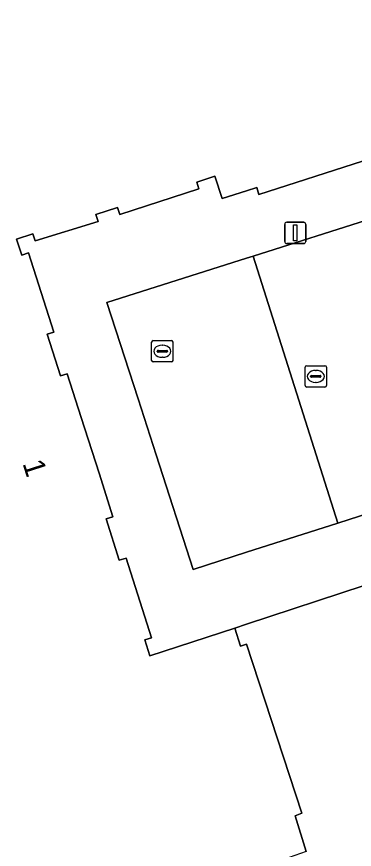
# Model space of a CAD drawing. Extents: x 159716 to 160783, y 383290 to 384031.
# Drawn here: x 159989.23 to 160005.05, y 383581.68 to 383620.69 of the extents above; entities that cross this region are included whole.
import ezdxf

# ---------------------------------------------------------------- set-up
doc = ezdxf.new("R2010")
doc.units = 0
for name, color, linetype in [('IMGEO_Erf', 7, 'Continuous'), ('IMGEO_Kolk', 7, 'Continuous'), ('IMGEO_Lichtmast', 7, 'Continuous'), ('IMGEO_Pand', 7, 'Continuous'), ('IMGEO_Pand_nummerreeks', 7, 'Continuous'), ('IMGEO_Parkeervlak_open', 7, 'Continuous'), ('IMGEO_Rijbaan_lokaal_open', 7, 'Continuous'), ('IMGEO_Rioolput', 7, 'Continuous'), ('IMGEO_Voetpad_open', 7, 'Continuous')]:
    doc.layers.add(name, color=color, linetype=linetype)

msp = doc.modelspace()

# ---------------------------------------------------------------- linework, layer by layer
at = {"layer": 'IMGEO_Erf'}
msp.add_lwpolyline([(160013.199, 383571.421), (160009.508, 383582.245), (160005.501, 383594.038), (160000, 383592.234), (159999.44, 383592.05), (159999.71, 383591.208), (160000, 383591.293), (160002.587, 383583.376), (160002.275, 383583.253), (160002.788, 383581.581), (160001.723, 383581.211), (160003.245, 383576.353), (160002.942, 383576.246), (160003.421, 383574.645), (160002.423, 383574.28), (160002.763, 383573.469), (160002.99, 383573.542), (160004.182, 383569.828), (160003.872, 383569.717), (160004.243, 383568.491)], close=True, dxfattribs=at)
at = {"layer": 'IMGEO_Kolk'}
for p, q in [((160002.815, 383604.337), (160003.667, 383604.337)), ((160002.74, 383603.411), (160002.74, 383604.263)), ((160003.042, 383603.88), (160003.44, 383603.88)), ((160003.228, 383604.117), (160003.253, 383604.117)), ((160003.741, 383604.263), (160003.741, 383603.411)), ((160002.999, 383603.831), (160002.999, 383603.843)), ((160003.437, 383603.794), (160003.039, 383603.794)), ((160003.251, 383603.557), (160003.226, 383603.557)), ((160003.483, 383603.843), (160003.483, 383603.831)), ((160003.667, 383603.337), (160002.815, 383603.337))]:
    msp.add_line(p, q, dxfattribs=at)
for points in [[(160002.815, 383604.337), (160003.667, 383604.337)], [(160002.74, 383603.411), (160002.74, 383604.263)], [(160003.741, 383604.263), (160003.741, 383603.411)], [(160003.667, 383603.337), (160002.815, 383603.337)]]:
    msp.add_lwpolyline(points, dxfattribs=at)
for centre, radius, start, end in [((160002.817, 383604.261), 0.0765, 91.552, 178.448), ((160002.817, 383604.261), 0.0765, 91.552, 178.448), ((160003.665, 383604.261), 0.0765, 1.552, 88.448), ((160003.665, 383604.261), 0.0765, 1.552, 88.448), ((160003.039, 383603.84), 0.0403, 85.8775, 175.7526), ((160003.444, 383603.842), 0.0386, 1.7309, 96.639), ((160003.036, 383603.83), 0.0366, 178.938, 274.7102), ((160003.44, 383603.837), 0.043, 264.8664, 352.4533), ((160002.817, 383603.413), 0.0765, 181.552, 268.448), ((160002.817, 383603.413), 0.0765, 181.552, 268.448), ((160003.665, 383603.413), 0.0765, 271.552, 358.448), ((160003.665, 383603.413), 0.0765, 271.552, 358.448)]:
    msp.add_arc(centre, radius, start, end, dxfattribs=at)
for centre, major_axis, ratio, start_param, end_param in [((160003.227, 383603.837), (-0.387, 0.002), 0.722429, 4.712389, 7.853982), ((160003.252, 383603.837), (-0.39, 0.002), 0.717154, 1.570796, 4.712389)]:
    msp.add_ellipse(centre, major_axis=major_axis, ratio=ratio, start_param=start_param, end_param=end_param, dxfattribs=at)
at = {"layer": 'IMGEO_Lichtmast'}
for p, q in [((160001.783, 383610.157), (160001.783, 383610.957)), ((160001.783, 383610.957), (160001.783, 383610.157)), ((160001.883, 383611.057), (160002.673, 383611.057)), ((160002.673, 383611.057), (160001.883, 383611.057)), ((160002.773, 383610.957), (160002.773, 383610.157)), ((160002.773, 383610.157), (160002.773, 383610.957)), ((160002.673, 383610.057), (160001.883, 383610.057)), ((160001.883, 383610.057), (160002.673, 383610.057))]:
    msp.add_line(p, q, dxfattribs=at)
msp.add_lwpolyline([(160002.203, 383610.932), (160002.353, 383610.932), (160002.353, 383610.182), (160002.203, 383610.182), (160002.203, 383610.932)], dxfattribs=at)
for centre, start, end in [((160001.883, 383610.957), 90, 180), ((160001.883, 383610.957), 90, 180), ((160002.673, 383610.957), 0, 90), ((160002.673, 383610.957), 360, 90), ((160001.883, 383610.157), 180, 270), ((160001.883, 383610.157), 180, 270), ((160002.673, 383610.157), 270, 0), ((160002.673, 383610.157), 270, 0)]:
    msp.add_arc(centre, 0.1, start, end, dxfattribs=at)
at = {"layer": 'IMGEO_Pand'}
msp.add_lwpolyline([(160002.788, 383581.581), (160002.275, 383583.253), (160002.587, 383583.376), (160000, 383591.293), (159999.71, 383591.208), (159999.44, 383592.05), (159995.463, 383590.75), (159995.225, 383591.493), (159995.548, 383591.596), (159994.355, 383595.33), (159994.032, 383595.227), (159993.414, 383597.16), (159993.739, 383597.256), (159993.086, 383599.301), (159992.251, 383601.912), (159991.597, 383603.959), (159991.275, 383603.856), (159990.651, 383605.809), (159990.974, 383605.912), (159989.789, 383609.618), (159989.466, 383609.515), (159989.227, 383610.268), (159989.99, 383610.511), (159990.093, 383610.187), (159993.038, 383611.095), (159992.933, 383611.418), (159993.951, 383611.745), (159994.055, 383611.421), (159997.767, 383612.616), (159997.662, 383612.939), (159998.518, 383613.214), (159998.855, 383612.166), (160000, 383612.535), (160000.473, 383612.687), (160000.577, 383612.363), (160005.431, 383613.926)], dxfattribs=at)
at = {"layer": 'IMGEO_Parkeervlak_open'}
msp.add_lwpolyline([(160000.301, 383609.475), (160000, 383609.38), (159993.457, 383607.304), (159994.915, 383602.785), (159995.763, 383600.158), (159997.492, 383594.798), (160000, 383595.601), (160004.269, 383596.969)], close=True, dxfattribs=at)
at = {"layer": 'IMGEO_Rijbaan_lokaal_open'}
msp.add_lwpolyline([(160040.669, 383622.185), (160028.303, 383618.217), (160021.313, 383614.883), (160015.315, 383612.96), (160008.806, 383611.689), (160005.91, 383611.254), (160000.301, 383609.475), (160004.269, 383596.969), (160005.77, 383597.45)], dxfattribs=at)
at = {"layer": 'IMGEO_Rioolput'}
for p, q in [((159995.55, 383604.589), (159995.55, 383605.441)), ((159995.625, 383605.515), (159996.477, 383605.515)), ((159996.551, 383605.441), (159996.551, 383604.589)), ((159995.852, 383605.058), (159996.25, 383605.058)), ((159996.038, 383605.295), (159996.063, 383605.295)), ((159995.809, 383605.009), (159995.809, 383605.021)), ((159996.247, 383604.972), (159995.849, 383604.972)), ((159996.061, 383604.735), (159996.036, 383604.735)), ((159996.293, 383605.021), (159996.293, 383605.009)), ((159996.477, 383604.515), (159995.625, 383604.515))]:
    msp.add_line(p, q, dxfattribs=at)
for points in [[(159995.55, 383604.589), (159995.55, 383605.441)], [(159995.625, 383605.515), (159996.477, 383605.515)], [(159996.551, 383605.441), (159996.551, 383604.589)], [(159996.477, 383604.515), (159995.625, 383604.515)]]:
    msp.add_lwpolyline(points, dxfattribs=at)
for centre, radius, start, end in [((159995.627, 383605.439), 0.0765, 91.552, 178.448), ((159995.627, 383605.439), 0.0765, 91.552, 178.448), ((159996.475, 383605.439), 0.0765, 1.552, 88.448), ((159996.475, 383605.439), 0.0765, 1.552, 88.448), ((159995.849, 383605.018), 0.0403, 85.8775, 175.7526), ((159996.254, 383605.02), 0.0386, 1.7309, 96.639), ((159995.846, 383605.008), 0.0366, 178.938, 274.7102), ((159996.25, 383605.015), 0.043, 264.8664, 352.4533), ((159995.627, 383604.591), 0.0765, 181.552, 268.448), ((159995.627, 383604.591), 0.0765, 181.552, 268.448), ((159996.475, 383604.591), 0.0765, 271.552, 358.448), ((159996.475, 383604.591), 0.0765, 271.552, 358.448)]:
    msp.add_arc(centre, radius, start, end, dxfattribs=at)
for centre, major_axis, ratio, start_param, end_param in [((159996.037, 383605.015), (-0.387, 0.002), 0.722429, 4.712389, 7.853982), ((159996.062, 383605.015), (-0.39, 0.002), 0.717154, 1.570796, 4.712389)]:
    msp.add_ellipse(centre, major_axis=major_axis, ratio=ratio, start_param=start_param, end_param=end_param, dxfattribs=at)
at = {"layer": 'IMGEO_Voetpad_open'}
for points in [[(160005.77, 383597.45), (160004.269, 383596.969), (160000, 383595.601), (159997.492, 383594.798), (159995.763, 383600.158), (159994.915, 383602.785), (159993.457, 383607.304), (160000, 383609.38), (160000.301, 383609.475), (160005.91, 383611.254), (160008.806, 383611.689), (160015.315, 383612.96), (160021.313, 383614.883), (160028.303, 383618.217), (160040.669, 383622.185)], [(160005.431, 383613.926), (160000.577, 383612.363), (160000.473, 383612.687), (160000, 383612.535), (159998.855, 383612.166), (159998.518, 383613.214), (159997.662, 383612.939), (159997.767, 383612.616), (159994.055, 383611.421), (159993.951, 383611.745), (159992.933, 383611.418), (159993.038, 383611.095), (159990.093, 383610.187), (159989.99, 383610.511), (159989.227, 383610.268), (159989.466, 383609.515), (159989.789, 383609.618), (159990.974, 383605.912), (159990.651, 383605.809), (159991.275, 383603.856), (159991.597, 383603.959), (159992.251, 383601.912), (159993.086, 383599.301), (159993.739, 383597.256), (159993.414, 383597.16), (159994.032, 383595.227), (159994.355, 383595.33), (159995.548, 383591.596), (159995.225, 383591.493), (159995.463, 383590.75), (159999.44, 383592.05), (160000, 383592.234), (160005.501, 383594.038)]]:
    msp.add_lwpolyline(points, dxfattribs=at)

# ---------------------------------------------------------------- texts
at = {"layer": 'IMGEO_Pand_nummerreeks'}
msp.add_text('1', height=1, rotation=287.7214, dxfattribs=at).set_placement((159989.494, 383599.763))

doc.saveas('drawing.dxf')
